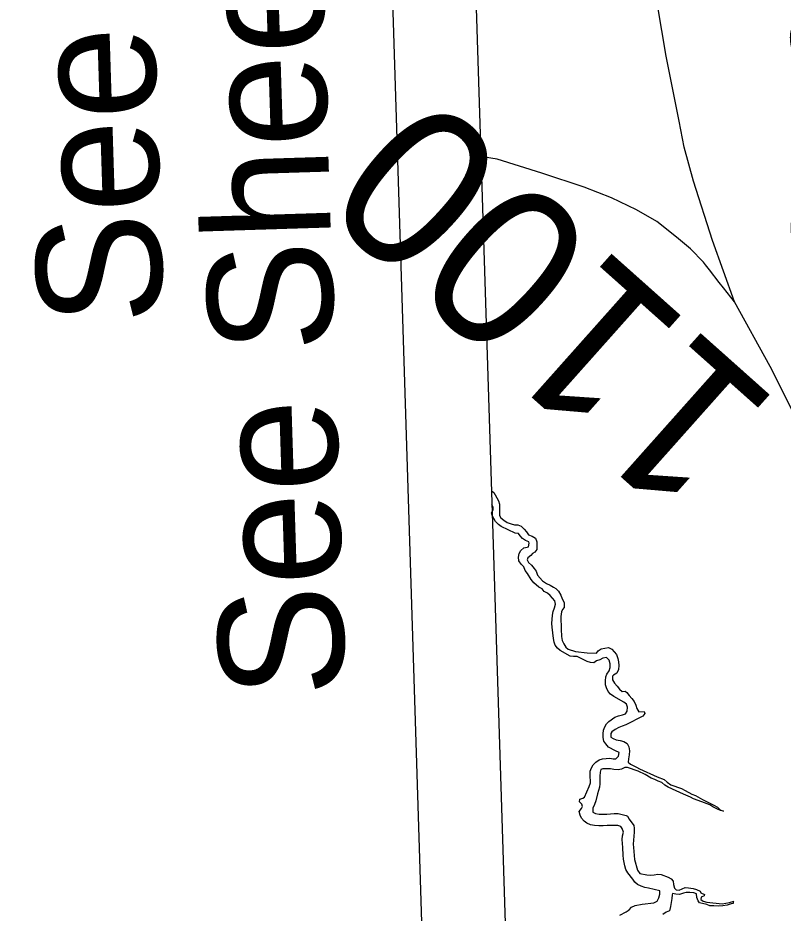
# Model space of a CAD drawing. Extents: x 2308163 to 2335412, y -96774 to 127732.
# Drawn here: x 2325903.6 to 2325972.3, y 122973.6 to 123053.9 of the extents above; entities that cross this region are included whole.
import ezdxf

# ---------------------------------------------------------------- set-up
doc = ezdxf.new("R2010")
doc.units = 0
for name, color, linetype in [('Old_Level_1', 7, 'Continuous'), ('Old_Level_11', 7, 'Continuous'), ('Old_Level_32', 7, 'Continuous'), ('Old_Level_60', 7, 'Continuous'), ('Old_Level_8', 7, 'Continuous'), ('Sheet Title CELL', 7, 'Continuous')]:
    doc.layers.add(name, color=color, linetype=linetype)

msp = doc.modelspace()

# ---------------------------------------------------------------- linework, layer by layer
at = {"layer": 'Old_Level_1'}
msp.add_line((2325932.781, 123434.617), (2325949.42, 122906.551), dxfattribs=at)
msp.add_lwpolyline([(2325925.285, 123434.381), (2325941.924, 122906.315)], dxfattribs=at)
at = {"layer": 'Old_Level_32'}
for points in [[(2325967.936, 123028.454), (2325965.954, 123033.947), (2325964.245, 123039.281), (2325963.423, 123042.348), (2325962.952, 123044.677), (2325961.785, 123050.512), (2325960.608, 123057.631), (2325959.692, 123064.077), (2325958.291, 123073.864), (2325956.949, 123082.632), (2325954.971, 123094.938), (2325953.445, 123104.755), (2325952.445, 123111.52), (2325951.915, 123114.721), (2325950.548, 123123.154), (2325950.054, 123126.517), (2325949.68, 123128.726), (2325949.524, 123130.435)], [(2325967.936, 123028.454), (2325966.947, 123029.727), (2325966.553, 123030.195), (2325965.682, 123031.317), (2325965.333, 123031.784), (2325965.159, 123032.018), (2325963.973, 123033.215), (2325962.714, 123034.27), (2325960.96, 123035.657), (2325959.13, 123036.7), (2325956.892, 123037.788), (2325954.428, 123038.758), (2325950.642, 123039.995), (2325946.64, 123041.27), (2325945.319, 123041.474), (2325945.168, 123041.486)], [(2326026.386, 122989.893), (2326023.574, 122990.175), (2326021.68, 122990.485), (2326019.987, 122990.737), (2326018.333, 122990.941), (2326016.2, 122991.311), (2326012.989, 122991.922), (2326006.882, 122993.043), (2326003.177, 122993.853), (2325998.063, 122994.757), (2325991.687, 122995.978), (2325989.557, 122996.34), (2325987.906, 122996.755), (2325986.597, 122997.285), (2325985.5, 122997.87), (2325984.902, 122998.27), (2325984.596, 122998.555), (2325983.822, 122999.319), (2325983.073, 123000.208), (2325982.172, 123001.609), (2325980.374, 123004.558), (2325976.828, 123011.323), (2325971.119, 123022.667), (2325967.936, 123028.454)]]:
    msp.add_lwpolyline(points, dxfattribs=at)
at = {"layer": 'Old_Level_60'}
for points in [[(2325946.113, 123011.504), (2325946.114, 123011.503), (2325946.329, 123011.364), (2325946.443, 123011.136), (2325946.75, 123010.607), (2325946.829, 123010.295), (2325946.829, 123009.284), (2325946.966, 123009.086), (2325947.213, 123008.869), (2325947.525, 123008.67), (2325947.871, 123008.526), (2325948.174, 123008.46), (2325948.483, 123008.454), (2325948.793, 123008.327), (2325949.066, 123008.058), (2325949.276, 123007.817), (2325949.45, 123007.557), (2325949.777, 123007.439), (2325950.065, 123007.241), (2325950.201, 123006.932), (2325950.197, 123006.236), (2325950.02, 123006.003), (2325949.806, 123005.873), (2325949.646, 123005.701), (2325949.389, 123005.501), (2325949.33, 123005.315), (2325949.454, 123005.082), (2325949.711, 123004.83), (2325949.941, 123004.542), (2325950.129, 123004.277), (2325950.26, 123003.942), (2325950.689, 123003.419), (2325951.067, 123003.187), (2325951.381, 123003.044), (2325951.673, 123002.846), (2325951.897, 123002.722), (2325952.134, 123002.485), (2325952.338, 123002.132), (2325952.458, 123001.803), (2325952.634, 123001.467), (2325952.639, 123001.03), (2325952.48, 123000.842), (2325952.39, 123000.642), (2325952.353, 123000.216), (2325952.369, 122999.093), (2325952.4, 122998.441), (2325952.474, 122998.058), (2325952.61, 122997.774), (2325952.779, 122997.483), (2325953.012, 122997.287), (2325953.66, 122997.092), (2325954.716, 122996.959), (2325955.537, 122996.946), (2325955.688, 122997.129), (2325955.973, 122997.332), (2325956.615, 122997.437), (2325956.906, 122997.28), (2325957.139, 122997.064), (2325957.349, 122996.802), (2325957.464, 122996.468), (2325957.52, 122996.156), (2325957.537, 122995.835), (2325957.53, 122995.46), (2325957.373, 122995.155), (2325957.072, 122994.972), (2325956.993, 122994.863), (2325956.988, 122994.533), (2325957.148, 122994.228), (2325957.394, 122993.981), (2325957.612, 122993.699), (2325957.863, 122993.502), (2325958.114, 122993.514), (2325958.269, 122993.417), (2325958.475, 122993.146), (2325958.722, 122992.873), (2325958.919, 122992.587), (2325959.071, 122992.277), (2325959.17, 122991.973), (2325959.337, 122991.678), (2325959.837, 122991.686), (2325959.88, 122991.527), (2325959.705, 122991.284), (2325958.189, 122990.508), (2325957.849, 122990.393), (2325957.54, 122990.251), (2325957.213, 122990.074), (2325956.925, 122989.866), (2325956.826, 122989.727), (2325956.842, 122989.411), (2325957.026, 122989.278), (2325957.315, 122989.156), (2325957.668, 122989.093), (2325957.989, 122989.011), (2325958.285, 122988.823), (2325958.452, 122988.533), (2325958.517, 122988.17)], [(2325946.188, 123009.28), (2325946.111, 123009.527), (2325946.267, 123009.791), (2325946.281, 123010.039), (2325946.152, 123010.284)], [(2325954.318, 122983.93), (2325954.477, 122984.026), (2325954.872, 122984.957), (2325954.995, 122985.309), (2325954.965, 122986.016), (2325954.986, 122986.335), (2325955.096, 122986.652), (2325955.252, 122986.921), (2325955.498, 122987.166), (2325955.791, 122987.359), (2325956.098, 122987.45), (2325956.73, 122987.51), (2325957.036, 122987.448), (2325957.29, 122987.445), (2325957.505, 122987.707), (2325957.591, 122988.034), (2325957.255, 122988.173), (2325956.636, 122988.514), (2325956.386, 122988.787), (2325956.201, 122989.032), (2325956.145, 122989.354), (2325956.153, 122989.704), (2325956.18, 122990.019), (2325956.292, 122990.32), (2325956.436, 122990.599), (2325956.638, 122990.79), (2325957.186, 122991.183), (2325957.525, 122991.314), (2325957.874, 122991.393), (2325958.162, 122991.505), (2325958.309, 122991.744), (2325958.325, 122992.094), (2325958.248, 122992.346), (2325957.999, 122992.542), (2325957.094, 122993.056), (2325956.814, 122993.264), (2325956.579, 122993.501), (2325956.435, 122993.811), (2325956.352, 122994.108), (2325956.35, 122994.464), (2325956.373, 122994.803), (2325956.462, 122995.065), (2325956.683, 122995.347), (2325956.758, 122995.654), (2325956.759, 122995.969), (2325956.671, 122996.302), (2325956.44, 122996.559), (2325956.118, 122996.474), (2325955.839, 122996.346), (2325955.545, 122996.234), (2325955.313, 122996.059), (2325955.008, 122996.095), (2325954.692, 122996.188), (2325953.814, 122996.629), (2325953.489, 122996.636), (2325953.17, 122996.667), (2325952.28, 122997.16), (2325952.036, 122997.392), (2325951.825, 122997.643), (2325951.734, 122997.936), (2325951.678, 122998.253), (2325951.554, 122999.253), (2325951.549, 122999.589), (2325951.605, 123000.344), (2325951.67, 123000.677), (2325951.772, 123001.004), (2325951.851, 123001.336), (2325951.816, 123001.617), (2325951.386, 123002.12), (2325951.134, 123002.306), (2325950.852, 123002.468), (2325950.657, 123002.709), (2325950.383, 123002.855), (2325949.907, 123003.258), (2325949.681, 123003.53), (2325949.358, 123004.08), (2325949.142, 123004.346), (2325949.023, 123004.686), (2325948.769, 123004.918), (2325948.574, 123005.204), (2325948.53, 123005.561), (2325948.591, 123005.864), (2325948.753, 123006.138), (2325949.021, 123006.393), (2325949.324, 123006.444), (2325949.439, 123006.48), (2325949.495, 123006.814), (2325949.472, 123006.916), (2325949.172, 123007.048), (2325948.916, 123007.225), (2325948.692, 123007.451), (2325948.531, 123007.665), (2325948.243, 123007.7), (2325947, 123008.302), (2325946.744, 123008.484), (2325946.489, 123008.747), (2325946.321, 123009.006), (2325946.188, 123009.28)], [(2325958.517, 122988.17), (2325958.482, 122987.815), (2325958.419, 122987.467), (2325958.394, 122987.148), (2325958.59, 122986.988), (2325959.139, 122986.705), (2325959.406, 122986.549), (2325960.991, 122985.828), (2325961.625, 122985.613), (2325961.898, 122985.375), (2325962.213, 122985.136), (2325963.161, 122984.778), (2325963.488, 122984.624), (2325964.107, 122984.298), (2325964.423, 122984.165), (2325965.069, 122983.803), (2325966.072, 122983.296), (2325966.401, 122983.106), (2325966.639, 122982.89), (2325966.943, 122982.762), (2325966.676, 122982.833), (2325966.354, 122982.981), (2325965.994, 122983.161), (2325965.711, 122983.333), (2325964.997, 122983.607), (2325964.247, 122983.851), (2325963.98, 122984.003), (2325963.341, 122984.269), (2325962.696, 122984.596), (2325961.991, 122984.9), (2325961.682, 122985.083), (2325961.419, 122985.331), (2325961.073, 122985.46), (2325960.791, 122985.596), (2325960.442, 122985.72), (2325959.901, 122986.049), (2325959.289, 122986.334), (2325958.323, 122986.678), (2325958.087, 122986.675), (2325957.774, 122986.514), (2325957.501, 122986.472), (2325957.113, 122986.486), (2325956.804, 122986.542), (2325956.492, 122986.558), (2325956.105, 122986.556), (2325955.936, 122986.491), (2325955.861, 122986.249), (2325955.832, 122985.884), (2325955.854, 122985.213), (2325955.805, 122984.91), (2325955.622, 122984.311), (2325955.478, 122983.691), (2325955.356, 122983.345), (2325955.207, 122983.025)], [(2325957.638, 122973.424), (2325958.214, 122973.74), (2325958.462, 122973.919), (2325958.697, 122974.134), (2325959.02, 122974.301), (2325959.648, 122974.422), (2325960.688, 122974.528), (2325960.994, 122974.67), (2325961.141, 122974.97), (2325961.233, 122975.307), (2325961.23, 122975.612), (2325960.224, 122975.85), (2325959.87, 122975.918), (2325959.555, 122976.031), (2325959.225, 122976.189), (2325958.992, 122976.385), (2325958.799, 122976.666), (2325958.365, 122977.215), (2325958.192, 122977.516), (2325958.089, 122977.839), (2325957.972, 122978.458), (2325957.928, 122978.815), (2325957.907, 122979.502), (2325957.861, 122980.23), (2325957.87, 122980.545), (2325957.956, 122980.887), (2325957.853, 122981.191), (2325957.718, 122981.394), (2325957.459, 122981.484), (2325956.491, 122981.461), (2325956.132, 122981.438), (2325955.746, 122981.446), (2325955.357, 122981.48), (2325955.009, 122981.533), (2325954.679, 122981.681), (2325954.431, 122981.868), (2325954.192, 122982.125), (2325954.064, 122982.399), (2325953.993, 122982.716), (2325954.202, 122982.983), (2325954.287, 122983.168), (2325954.215, 122983.379), (2325954.032, 122983.609), (2325954.062, 122983.822), (2325954.318, 122983.93)], [(2325955.207, 122983.025), (2325955.228, 122982.674), (2325955.457, 122982.564), (2325955.779, 122982.502), (2325956.474, 122982.504), (2325957.124, 122982.547), (2325957.484, 122982.555), (2325958.203, 122982.368), (2325958.341, 122982.312), (2325958.48, 122982.043), (2325958.885, 122981.48), (2325958.932, 122981.23), (2325958.924, 122980.88), (2325958.907, 122980.509), (2325958.844, 122979.805), (2325958.855, 122979.485), (2325958.955, 122978.429), (2325959.228, 122977.454), (2325959.436, 122977.178), (2325960.06, 122977.05), (2325960.408, 122977.017), (2325960.728, 122977.037), (2325961.047, 122977.102), (2325961.356, 122977.091), (2325961.971, 122976.847), (2325962.239, 122976.695), (2325962.418, 122976.476), (2325962.458, 122976.18), (2325962.537, 122975.847), (2325962.698, 122975.704), (2325962.976, 122975.679), (2325963.494, 122975.9), (2325963.804, 122975.884), (2325964.21, 122975.814), (2325964.529, 122975.737), (2325964.835, 122975.595), (2325964.914, 122975.419), (2325965.228, 122975.276), (2325965.212, 122975.16), (2325964.953, 122975.032), (2325964.919, 122974.845), (2325965.129, 122974.695), (2325965.455, 122974.598), (2325966.812, 122974.459), (2325967.49, 122974.563), (2325967.864, 122974.677), (2325967.82, 122974.628), (2325967.8, 122974.471), (2325967.618, 122974.437), (2325967.275, 122974.332), (2325966.886, 122974.253), (2325966.469, 122974.232), (2325966.068, 122974.272), (2325965.706, 122974.274), (2325965.438, 122974.395), (2325964.79, 122974.529), (2325964.658, 122974.701), (2325964.561, 122975.015), (2325964.523, 122975.336), (2325964.271, 122975.446), (2325963.928, 122975.473), (2325963.599, 122975.475), (2325963.352, 122975.387), (2325962.999, 122975.292), (2325962.679, 122975.323), (2325962.364, 122975.375), (2325962.331, 122975.239), (2325962.312, 122974.93), (2325962.189, 122974.192), (2325962.095, 122973.829), (2325961.8, 122973.697), (2325961.506, 122973.474)]]:
    msp.add_lwpolyline(points, dxfattribs=at)

# ---------------------------------------------------------------- texts
at = {"layer": 'Old_Level_11'}
msp.add_text('Sanders Rd.', height=10.79604, rotation=98.59157, dxfattribs=at).set_placement((2325984.626, 123030.771))
at = {"layer": 'Old_Level_8'}
msp.add_text('1100', height=14.3947, rotation=138.30095, dxfattribs=at).set_placement((2325972.179, 123019.154))
at = {"layer": 'Sheet Title CELL'}
for s, p in [('See Sheets 1C-1 thru 1C-3 For Survey Control', (2325933.007, 122993.126)), ('See Sheet 1B For Conventional Symbols', (2325916.68, 123026.555))]:
    msp.add_text(s, height=11.25, rotation=91.80479, dxfattribs=at).set_placement(p)

doc.saveas('drawing.dxf')
